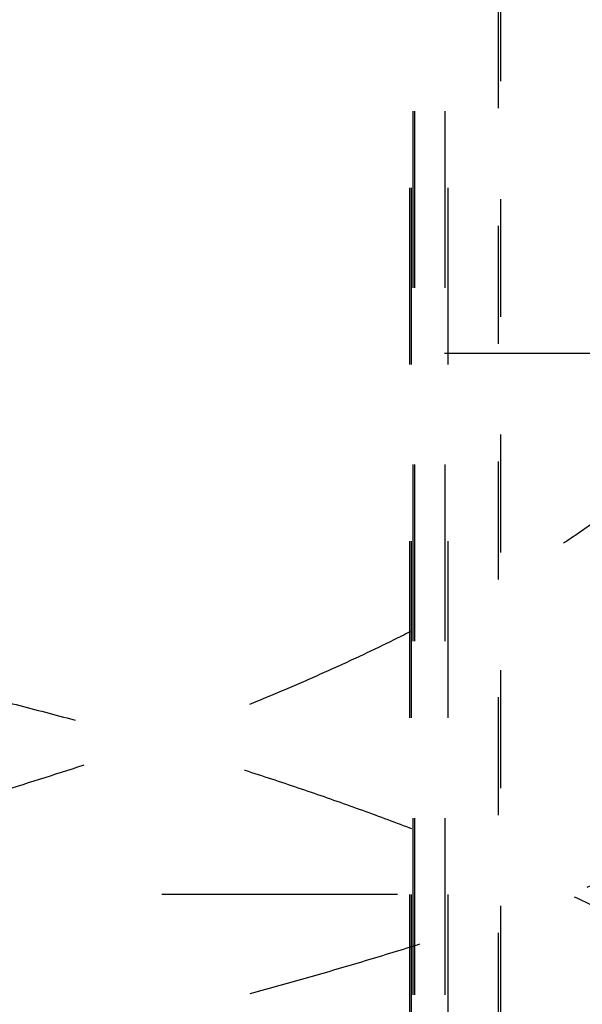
# Model space of a CAD drawing. Header units: millimetres. Extents: x 14186 to 17588, y 1400 to 3805.
# Tile 596 of 1056: x 16307.417 to 16308.372, y 2691.914 to 2693.585. Entities that reach past the tile are written whole.
import ezdxf

# ---------------------------------------------------------------- set-up
doc = ezdxf.new("R2010")
doc.units = ezdxf.units.MM
doc.linetypes.add('HIDDEN', pattern=[0.2, 0.1, -0.1])
for name, color, linetype in [('DEFAULT_2', 8, 'HIDDEN'), ('SHELL_64', 7, 'Continuous'), ('SHELL_77', 7, 'Continuous')]:
    doc.layers.add(name, color=color, linetype=linetype)

msp = doc.modelspace()

# ---------------------------------------------------------------- linework, layer by layer
at = {"layer": 'DEFAULT_2', "color": 8, "linetype": 'HIDDEN', "ltscale": 4}
msp.add_arc((16311.83771972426, 2694.179886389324), 5.0000000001, 180.000000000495, 270.0000000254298, dxfattribs=at)
at = {"layer": 'DEFAULT_2', "color": 8, "linetype": 'HIDDEN', "ltscale": 8}
msp.add_arc((16307.45818552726, 2693.529886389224), 6.5, 179.9489096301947, 0.04638430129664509, dxfattribs=at)
at = {"layer": 'DEFAULT_2', "color": 8, "linetype": 'HIDDEN', "ltscale": 5}
for points, knots in [([(16304.83947940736, 2698.358752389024), (16304.86750619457, 2698.376504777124), (16304.90999593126, 2698.402464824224), (16304.96748394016, 2698.435682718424), (16305.01103833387, 2698.459902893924), (16305.05499894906, 2698.483404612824), (16305.09935165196, 2698.506170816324), (16305.14408141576, 2698.528192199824), (16305.20418907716, 2698.556591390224), (16305.28014630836, 2698.590336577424), (16305.37242032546, 2698.628191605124), (16305.46566663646, 2698.663585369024), (16305.55973689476, 2698.696725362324), (16305.63870745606, 2698.722648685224), (16305.70217229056, 2698.742482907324), (16305.74990045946, 2698.756935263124), (16305.79774493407, 2698.770988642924), (16305.86168356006, 2698.789207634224), (16305.94187023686, 2698.811040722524), (16306.02236718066, 2698.831698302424), (16306.08692865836, 2698.847567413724), (16306.13542716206, 2698.859152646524), (16306.18399672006, 2698.870434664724), (16306.24884901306, 2698.885058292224), (16306.33009192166, 2698.902518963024), (16306.42787021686, 2698.922058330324), (16306.50959135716, 2698.937076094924), (16306.57510794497, 2698.948278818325), (16306.62431609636, 2698.956261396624), (16306.67359253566, 2698.963817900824), (16306.73938065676, 2698.973320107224), (16306.82176973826, 2698.984112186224), (16306.92085255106, 2698.995290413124), (16307.02012392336, 2699.004662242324), (16307.11955375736, 2699.012190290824), (16307.21910933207, 2699.017854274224), (16307.35196557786, 2699.022904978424), (16307.51818320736, 2699.024495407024), (16307.68434068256, 2699.019694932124), (16307.81708366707, 2699.012121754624), (16307.91652492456, 2699.004600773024), (16308.01581160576, 2698.995265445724), (16308.11491223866, 2698.984137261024), (16308.21379508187, 2698.971224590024), (16308.31242981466, 2698.956537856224), (16308.41078602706, 2698.940086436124), (16308.50883344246, 2698.921881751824), (16308.60653974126, 2698.901925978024), (16308.70387048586, 2698.880214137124), (16308.80079123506, 2698.856742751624), (16308.89726748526, 2698.831508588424), (16308.99326424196, 2698.804506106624), (16309.12057463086, 2698.766161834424), (16309.27836879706, 2698.713878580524), (16309.46531073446, 2698.644305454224), (16309.64961380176, 2698.568016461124), (16309.83104214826, 2698.485126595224), (16310.00936444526, 2698.395750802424), (16310.18435028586, 2698.300005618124), (16310.35576800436, 2698.198011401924), (16310.49544811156, 2698.107893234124), (16310.60515844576, 2698.032783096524), (16310.68639877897, 2697.974951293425), (16310.76656619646, 2697.915640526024), (16310.87198745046, 2697.834618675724), (16311.00095745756, 2697.729744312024), (16311.12599960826, 2697.620217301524), (16311.22358958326, 2697.529917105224), (16311.29554574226, 2697.460874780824), (16311.36624320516, 2697.390544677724), (16311.43566198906, 2697.318952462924), (16311.50377592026, 2697.246118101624), (16311.57055940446, 2697.172062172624), (16311.63598708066, 2697.096804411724), (16311.72137873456, 2696.994890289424), (16311.80395982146, 2696.890645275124), (16311.88359322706, 2696.784168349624), (16311.94182121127, 2696.703206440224), (16311.99851727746, 2696.621163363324), (16312.05366125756, 2696.538067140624), (16312.10723666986, 2696.453949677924), (16312.15922596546, 2696.368842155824), (16312.20961188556, 2696.282775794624), (16312.25837760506, 2696.195781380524), (16312.30552187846, 2696.107897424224), (16312.35104380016, 2696.019161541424), (16312.39494257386, 2695.929610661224), (16312.45130793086, 2695.809177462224), (16312.51770320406, 2695.656770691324), (16312.59079413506, 2695.471161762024), (16312.65723406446, 2695.283070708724), (16312.70699312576, 2695.124454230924), (16312.74339209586, 2694.996565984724), (16312.77750605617, 2694.868050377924), (16312.81584786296, 2694.706298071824), (16312.85492687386, 2694.510691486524), (16312.88702545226, 2694.313824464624), (16312.90796409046, 2694.148925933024), (16312.92123491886, 2694.016637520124), (16312.93218859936, 2693.884142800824), (16312.94152574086, 2693.718198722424), (16312.94572101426, 2693.518803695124), (16312.94286827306, 2693.319387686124), (16312.93456702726, 2693.153393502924), (16312.92434311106, 2693.020849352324), (16312.91171887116, 2692.888511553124), (16312.89546133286, 2692.756537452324), (16312.87551765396, 2692.625095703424), (16312.85869886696, 2692.526803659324), (16312.84001727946, 2692.428844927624), (16312.81263943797, 2692.298745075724), (16312.78933014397, 2692.201771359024), (16312.77256778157, 2692.137455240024)], [0, 0, 0, 0, 0.0077980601, 0.0117010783, 0.015605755, 0.0195114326, 0.02341748, 0.0273235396, 0.0312297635, 0.0390428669, 0.04685678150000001, 0.0546702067, 0.0624837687, 0.0702980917, 0.0742054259, 0.07811261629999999, 0.0820195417, 0.08592628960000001, 0.0937395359, 0.1015528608, 0.1054596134, 0.1093663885, 0.1132731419, 0.1171798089, 0.1249926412, 0.1328047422, 0.1406162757, 0.1445220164, 0.1484278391, 0.1523337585, 0.1562397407, 0.1640517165, 0.1718637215, 0.1796757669, 0.1874879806, 0.1953003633, 0.2031128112, 0.218737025, 0.2343616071, 0.2421745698, 0.2499876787, 0.2578007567, 0.265613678, 0.273426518, 0.281239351, 0.2890522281, 0.296865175, 0.3046781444, 0.3124910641, 0.3203039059, 0.3281166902, 0.3359294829, 0.3437423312, 0.3593675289, 0.3749926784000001, 0.390617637, 0.4062425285, 0.4218674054, 0.437492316, 0.4531173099, 0.4687422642, 0.4765550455, 0.4843678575, 0.492180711, 0.4999935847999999, 0.5156186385, 0.5312435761, 0.5390563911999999, 0.5468692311, 0.5546820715, 0.5624948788, 0.5703076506, 0.578120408, 0.5859331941, 0.5937460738, 0.6093714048, 0.6171844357, 0.624997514, 0.6328107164, 0.6406240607, 0.648437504, 0.6562509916, 0.6640644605, 0.6718778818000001, 0.6796913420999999, 0.6875048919, 0.6953185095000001, 0.7031321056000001, 0.7187584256, 0.734384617, 0.7500107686, 0.7656368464, 0.7734501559, 0.7812634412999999, 0.796889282, 0.8125148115, 0.8281398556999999, 0.8437644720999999, 0.8515768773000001, 0.8593890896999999, 0.8750123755, 0.8906352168, 0.9062579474, 0.9218804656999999, 0.9296920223, 0.9375036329, 0.9531264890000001, 0.9609386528, 0.9687513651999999, 0.9765644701, 0.9843774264, 1, 1, 1, 1]), ([(16304.83970919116, 2698.358882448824), (16304.89833799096, 2698.390125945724), (16305.01668022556, 2698.450682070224), (16305.19718143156, 2698.535491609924), (16305.34997890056, 2698.601000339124), (16305.47353701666, 2698.650199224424), (16305.56684157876, 2698.685468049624), (16305.66075004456, 2698.719077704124), (16305.75523678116, 2698.751000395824), (16305.85027203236, 2698.781221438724), (16305.94582644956, 2698.809728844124), (16306.04187109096, 2698.836510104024), (16306.13837697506, 2698.861552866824), (16306.23531513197, 2698.884844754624), (16306.33265658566, 2698.906373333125), (16306.43037235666, 2698.926126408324), (16306.52843294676, 2698.944090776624), (16306.62680781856, 2698.960257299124), (16306.75834471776, 2698.979408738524), (16306.89038968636, 2698.994945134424), (16307.02278364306, 2699.006841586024), (16307.12223193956, 2699.013939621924), (16307.22179491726, 2699.019207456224), (16307.32143966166, 2699.022639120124), (16307.42113176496, 2699.024232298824), (16307.52083653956, 2699.023986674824), (16307.62051906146, 2699.021901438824), (16307.72014441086, 2699.017975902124), (16307.81967767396, 2699.012209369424), (16307.91908390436, 2699.004601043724), (16308.01832844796, 2698.995150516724), (16308.11737714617, 2698.983855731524), (16308.21620027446, 2698.970736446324), (16308.34762314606, 2698.950841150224), (16308.47849141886, 2698.927381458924), (16308.60866559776, 2698.900448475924), (16308.68972386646, 2698.882183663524), (16308.75437233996, 2698.866724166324), (16308.81888524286, 2698.850703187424), (16308.89926169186, 2698.829628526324), (16308.99525385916, 2698.802654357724), (16309.12257560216, 2698.764437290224), (16309.24885170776, 2698.722822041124), (16309.37391373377, 2698.677791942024), (16309.46707357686, 2698.642304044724), (16309.55955891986, 2698.605094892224), (16309.65133387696, 2698.566160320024), (16309.74237304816, 2698.525525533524), (16309.83265033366, 2698.483214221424), (16309.92213962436, 2698.439250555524), (16310.01081478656, 2698.393658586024), (16310.09864969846, 2698.346462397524), (16310.18561821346, 2698.297686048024), (16310.27169441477, 2698.247353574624), (16310.35685274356, 2698.195488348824), (16310.44106446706, 2698.142105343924), (16310.55203992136, 2698.068929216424), (16310.66102025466, 2697.992770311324), (16310.76786911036, 2697.913704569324), (16310.84691811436, 2697.852962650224), (16310.92484845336, 2697.790794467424), (16311.00163300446, 2697.727216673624), (16311.07725175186, 2697.662254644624), (16311.17649124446, 2697.573828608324), (16311.27332313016, 2697.482725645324), (16311.36764456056, 2697.389063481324), (16311.42553964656, 2697.329471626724), (16311.47120906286, 2697.281181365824), (16311.51644481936, 2697.232483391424), (16311.57216666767, 2697.170852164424), (16311.63768304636, 2697.095697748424), (16311.72319130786, 2696.993922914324), (16311.80588037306, 2696.889807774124), (16311.88560101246, 2696.783442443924), (16311.93416787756, 2696.716033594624), (16311.97224745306, 2696.661559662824), (16312.00980768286, 2696.606722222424), (16312.05577777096, 2696.537505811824), (16312.10935288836, 2696.453410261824), (16312.16132175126, 2696.368309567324), (16312.21166558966, 2696.282236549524), (16312.26036583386, 2696.195223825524), (16312.30740376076, 2696.107303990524), (16312.35276117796, 2696.018509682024), (16312.39641906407, 2695.928871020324), (16312.45237127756, 2695.808284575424), (16312.51810913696, 2695.655632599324), (16312.57829877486, 2695.500706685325), (16312.62316217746, 2695.375556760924), (16312.65517782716, 2695.281123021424), (16312.68556904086, 2695.186158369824), (16312.72390262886, 2695.058873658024), (16312.76769058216, 2694.898565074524), (16312.80587917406, 2694.736835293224), (16312.83301371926, 2694.606717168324), (16312.85164392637, 2694.508780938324), (16312.86854116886, 2694.410528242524), (16312.88875326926, 2694.279147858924), (16312.90965964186, 2694.114283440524), (16312.92471392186, 2693.948783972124), (16312.93322233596, 2693.816137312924), (16312.93782997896, 2693.716556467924), (16312.94066068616, 2693.616912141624), (16312.94207192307, 2693.484011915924), (16312.93941353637, 2693.317863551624), (16312.92917691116, 2693.118714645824), (16312.91192337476, 2692.920025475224), (16312.88768503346, 2692.722054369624), (16312.85648738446, 2692.525076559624), (16312.81835788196, 2692.329387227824), (16312.78832282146, 2692.199931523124), (16312.77215753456, 2692.135516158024)], [0, 0, 0, 0, 0.0156182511, 0.0312454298, 0.0468770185, 0.0546935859, 0.0625099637, 0.07032584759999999, 0.0781410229, 0.0859554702, 0.0937692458, 0.1015824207, 0.1093950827, 0.1172073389, 0.1250193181, 0.1328311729, 0.1406430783, 0.1484551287, 0.1562673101, 0.1718913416, 0.1797038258, 0.1875164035, 0.1953290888, 0.2031419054, 0.2109548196, 0.2187677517, 0.2265806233, 0.2343933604, 0.2422058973, 0.2500181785, 0.2578301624, 0.2656418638, 0.2734535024, 0.2812653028, 0.2968892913, 0.3047021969, 0.3125154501, 0.31642221, 0.3203290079, 0.3281425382, 0.3359559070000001, 0.3437689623, 0.3593932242, 0.3672051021, 0.3750167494, 0.3828283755, 0.3906402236, 0.3984524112, 0.4062649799, 0.4140779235, 0.4218911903, 0.4297046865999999, 0.4375182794, 0.4453317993, 0.4531450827, 0.4609580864, 0.4687708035, 0.4843947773, 0.4922067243, 0.5000184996, 0.5078301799, 0.515641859, 0.5234536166, 0.5312655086, 0.5468891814, 0.5547016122, 0.5625142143, 0.5664206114, 0.5703270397, 0.5781398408, 0.5859525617, 0.5937651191, 0.6093890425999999, 0.6172012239, 0.6250135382, 0.6289198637, 0.6328263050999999, 0.6406394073, 0.6484528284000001, 0.6562664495, 0.6640801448, 0.6718937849, 0.6797072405, 0.6875203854, 0.6953331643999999, 0.7031458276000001, 0.7187710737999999, 0.7343975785, 0.7422113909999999, 0.7500250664, 0.757838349, 0.7656512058, 0.7812752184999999, 0.7968982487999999, 0.8047099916, 0.8125219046, 0.8203340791, 0.8281464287, 0.8437706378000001, 0.8593943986, 0.8672062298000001, 0.8750177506, 0.8828290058, 0.8906401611, 0.9062621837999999, 0.9218855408, 0.9375111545, 0.9531387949, 0.9687652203, 0.9843867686, 1, 1, 1, 1]), ([(16304.84019645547, 2698.359145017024), (16304.89877763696, 2698.390421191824), (16305.01711054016, 2698.450880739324), (16305.16761952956, 2698.521185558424), (16305.28947282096, 2698.574288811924), (16305.38156092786, 2698.612550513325), (16305.47429714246, 2698.649240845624), (16305.56764425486, 2698.684359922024), (16305.64591378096, 2698.712316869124), (16305.70879859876, 2698.733897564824), (16305.77185378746, 2698.754950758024), (16305.85099302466, 2698.780267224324), (16305.94645491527, 2698.809009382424), (16306.04238852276, 2698.836074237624), (16306.13877319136, 2698.861423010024), (16306.23558856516, 2698.885016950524), (16306.33281392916, 2698.906817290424), (16306.41415999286, 2698.923457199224), (16306.47941811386, 2698.935833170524), (16306.54479774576, 2698.947578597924), (16306.62673800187, 2698.961075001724), (16306.72536667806, 2698.975385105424), (16306.82426226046, 2698.987820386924), (16306.95642943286, 2699.001915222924), (16307.12211817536, 2699.014899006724), (16307.32138438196, 2699.023146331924), (16307.52082044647, 2699.024148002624), (16307.72015262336, 2699.017937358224), (16307.91912073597, 2699.004545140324), (16308.11746724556, 2698.984003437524), (16308.31493556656, 2698.956341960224), (16308.51127235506, 2698.921597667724), (16308.70623056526, 2698.879825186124), (16308.89956508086, 2698.831075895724), (16309.09102975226, 2698.775402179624), (16309.28037359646, 2698.712858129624), (16309.46733885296, 2698.643505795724), (16309.62094940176, 2698.580087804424), (16309.74237966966, 2698.526014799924), (16309.83269676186, 2698.483795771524), (16309.92222219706, 2698.439922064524), (16310.01092262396, 2698.394400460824), (16310.09877129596, 2698.347251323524), (16310.21472996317, 2698.282247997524), (16310.35742618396, 2698.197034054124), (16310.52483068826, 2698.088632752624), (16310.68820667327, 2697.974260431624), (16310.84735067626, 2697.854092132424), (16311.00207094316, 2697.728297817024), (16311.15218262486, 2697.597045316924), (16311.27328632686, 2697.483254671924), (16311.36767730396, 2697.389663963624), (16311.46038555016, 2697.294387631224), (16311.57304415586, 2697.172189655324), (16311.68116588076, 2697.045957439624), (16311.76479486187, 2696.942621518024), (16311.82604836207, 2696.863958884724), (16311.88579686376, 2696.784153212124), (16311.94400493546, 2696.703220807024), (16312.00063629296, 2696.621177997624), (16312.05565627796, 2696.538043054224), (16312.10906480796, 2696.453857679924), (16312.16086040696, 2696.368662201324), (16312.21104225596, 2696.282496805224), (16312.27579762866, 2696.166371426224), (16312.35270263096, 2696.018990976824), (16312.43850787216, 2695.838917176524), (16312.51784266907, 2695.655919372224), (16312.59065198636, 2695.470252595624), (16312.65688244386, 2695.282152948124), (16312.70655236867, 2695.123564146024), (16312.74294703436, 2694.995715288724), (16312.77710885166, 2694.867246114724), (16312.81560128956, 2694.705569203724), (16312.85494845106, 2694.510066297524), (16312.88195183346, 2694.346088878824), (16312.90002856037, 2694.214406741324), (16312.91181092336, 2694.115421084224), (16312.92180492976, 2694.016242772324), (16312.92999763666, 2693.916901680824), (16312.93639179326, 2693.817428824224), (16312.94252306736, 2693.684666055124), (16312.94570524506, 2693.518525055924), (16312.94237482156, 2693.319134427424), (16312.93191888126, 2693.119958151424), (16312.91436119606, 2692.921257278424), (16312.88973367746, 2692.723307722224), (16312.85806919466, 2692.526400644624), (16312.81940172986, 2692.330836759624), (16312.78896298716, 2692.201496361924), (16312.77258596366, 2692.137149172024)], [0, 0, 0, 0, 0.0156132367, 0.0312348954, 0.0390485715, 0.0468634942, 0.0546792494, 0.0624953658, 0.0703113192, 0.07421909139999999, 0.07812662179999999, 0.08594074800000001, 0.09375356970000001, 0.1015650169, 0.1093751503, 0.1171841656, 0.124992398, 0.132800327, 0.1367044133, 0.1406086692, 0.1484177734, 0.1562278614, 0.1640389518, 0.1718509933, 0.1874767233, 0.2031040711, 0.2187309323, 0.2343569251, 0.2499821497, 0.2656065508, 0.2812300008, 0.296852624, 0.3124749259, 0.3280974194, 0.3437206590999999, 0.3593450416, 0.3749700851, 0.3905952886, 0.3984082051, 0.4062211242, 0.4140340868, 0.4218471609, 0.4296604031, 0.4374738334, 0.4531005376, 0.468727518, 0.4843539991, 0.4999790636, 0.5156029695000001, 0.5312266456, 0.5468509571, 0.5546639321, 0.5624773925, 0.5781047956, 0.5937319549, 0.6015453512, 0.6093583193, 0.6171708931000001, 0.6249831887, 0.6327954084, 0.6406078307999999, 0.6484207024, 0.6562341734, 0.664048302, 0.6718630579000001, 0.6874932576, 0.7031235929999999, 0.7187516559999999, 0.7343777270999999, 0.7500029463, 0.7656281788, 0.7734413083, 0.7812546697, 0.7968812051, 0.8125073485, 0.8281323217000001, 0.8359445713, 0.8437564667, 0.8515680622, 0.8593794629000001, 0.8671908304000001, 0.8750023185, 0.8906255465, 0.9062506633, 0.9218783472, 0.9375088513, 0.9531398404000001, 0.9687676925, 0.9843888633, 1, 1, 1, 1]), ([(16304.84033475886, 2698.359236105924), (16304.89898541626, 2698.390428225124), (16305.01737486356, 2698.450866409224), (16305.19793414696, 2698.535512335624), (16305.35074905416, 2698.600945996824), (16305.47429748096, 2698.650155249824), (16305.56758342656, 2698.685476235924), (16305.66145907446, 2698.719189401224), (16305.75589569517, 2698.751277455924), (16305.85086852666, 2698.781709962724), (16305.94635391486, 2698.810452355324), (16306.04232773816, 2698.837471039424), (16306.13876605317, 2698.862732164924), (16306.23564458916, 2698.886201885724), (16306.31672526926, 2698.904239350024), (16306.38178348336, 2698.917739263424), (16306.43067198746, 2698.927395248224), (16306.47965234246, 2698.936577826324), (16306.52872109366, 2698.945283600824), (16306.57787350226, 2698.953515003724), (16306.64351591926, 2698.963860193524), (16306.72575512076, 2698.975615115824), (16306.82469586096, 2698.987853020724), (16306.92385471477, 2698.998238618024), (16307.02319269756, 2699.006787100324), (16307.12267113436, 2699.013513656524), (16307.22225188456, 2699.018433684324), (16307.32189956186, 2699.021561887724), (16307.42158201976, 2699.022904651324), (16307.52126929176, 2699.022469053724), (16307.62093177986, 2699.020262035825), (16307.72053994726, 2699.016290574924), (16307.82006401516, 2699.010561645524), (16307.90290604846, 2699.004328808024), (16307.96910708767, 2698.998470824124), (16308.03525624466, 2698.992032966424), (16308.11783346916, 2698.982895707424), (16308.21671544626, 2698.970175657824), (16308.34822405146, 2698.950861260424), (16308.47918686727, 2698.927988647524), (16308.59315579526, 2698.904825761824), (16308.65808776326, 2698.890683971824), (16308.70668568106, 2698.879623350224), (16308.75517800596, 2698.868106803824), (16308.81968792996, 2698.852143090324), (16308.90004307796, 2698.831054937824), (16308.99598400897, 2698.803957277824), (16309.12321963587, 2698.765465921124), (16309.28091261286, 2698.712974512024), (16309.43659585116, 2698.654789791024), (16309.55982094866, 2698.604910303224), (16309.68212554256, 2698.552830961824), (16309.83322117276, 2698.483633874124), (16309.98173707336, 2698.409065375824), (16310.09888034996, 2698.346245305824), (16310.21487784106, 2698.281330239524), (16310.35765991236, 2698.196288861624), (16310.52519426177, 2698.088124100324), (16310.66144468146, 2697.992974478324), (16310.76829297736, 2697.913911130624), (16310.84732729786, 2697.853152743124), (16310.92522584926, 2697.790947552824), (16311.00196852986, 2697.727321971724), (16311.07753773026, 2697.662305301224), (16311.15191543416, 2697.595925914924), (16311.22508378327, 2697.528212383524), (16311.29702480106, 2697.459193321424), (16311.36772082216, 2697.388896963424), (16311.46029486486, 2697.293507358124), (16311.57281478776, 2697.171214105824), (16311.68086718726, 2697.044957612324), (16311.76450190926, 2696.941649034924), (16311.82579859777, 2696.863027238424), (16311.88563411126, 2696.783283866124), (16311.94397808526, 2696.702435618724), (16312.00079919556, 2696.620502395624), (16312.05606855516, 2696.537509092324), (16312.10975557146, 2696.453481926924), (16312.16182967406, 2696.368447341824), (16312.21226010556, 2696.282432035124), (16312.25289124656, 2696.209955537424), (16312.28454316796, 2696.151511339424), (16312.30785190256, 2696.107449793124), (16312.33072678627, 2696.063162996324), (16312.35316381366, 2696.018653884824), (16312.37516509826, 2695.973928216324), (16312.40392285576, 2695.914012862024), (16312.43879505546, 2695.838603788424), (16312.47894021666, 2695.747340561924), (16312.51740619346, 2695.655348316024), (16312.55421414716, 2695.562672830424), (16312.58352370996, 2695.484911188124), (16312.60616391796, 2695.422404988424), (16312.62274309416, 2695.375382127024), (16312.63892401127, 2695.328222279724), (16312.65470854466, 2695.280930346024), (16312.67009385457, 2695.233509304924), (16312.69007181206, 2695.170114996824), (16312.71403535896, 2695.090563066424), (16312.74115871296, 2694.994630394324), (16312.76663040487, 2694.898252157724), (16312.79043200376, 2694.801452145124), (16312.81254503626, 2694.704253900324), (16312.83295138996, 2694.606681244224), (16312.85163114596, 2694.508759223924), (16312.86857490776, 2694.410517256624), (16312.88377630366, 2694.311987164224), (16312.89722796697, 2694.213201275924), (16312.90892275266, 2694.114191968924), (16312.91885348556, 2694.014991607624), (16312.92701288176, 2693.915632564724), (16312.93339411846, 2693.816147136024), (16312.93798867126, 2693.716567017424), (16312.94079827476, 2693.616922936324), (16312.94217334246, 2693.484021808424), (16312.93945999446, 2693.317872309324), (16312.93087550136, 2693.151915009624), (16312.92050917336, 2693.019385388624), (16312.90781741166, 2692.887040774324), (16312.88760568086, 2692.722056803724), (16312.85641737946, 2692.525079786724), (16312.81831580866, 2692.329389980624), (16312.78830798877, 2692.199932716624), (16312.77215763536, 2692.135516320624)], [0, 0, 0, 0, 0.0156176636, 0.0312437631, 0.0468748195, 0.0546914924, 0.0625082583, 0.0703247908, 0.0781407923, 0.0859559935, 0.0937702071, 0.1015833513, 0.1093954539, 0.1172066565, 0.1250172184, 0.1289224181, 0.1328276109, 0.1367328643, 0.1406382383, 0.144543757, 0.1484494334, 0.156261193, 0.164073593, 0.1718865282, 0.1796998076, 0.1875131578, 0.1953262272, 0.2031387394, 0.2109508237, 0.2187626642, 0.2265744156, 0.2343862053, 0.2421981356, 0.2500102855, 0.2539164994, 0.2578227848, 0.2656353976, 0.27344799, 0.2812604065, 0.29688378, 0.3046954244, 0.3086012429, 0.3125070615, 0.3164129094, 0.320318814, 0.3281307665, 0.3359430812, 0.3437557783, 0.3593814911, 0.3750077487, 0.382820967, 0.3906339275, 0.4062586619, 0.4218829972, 0.4296954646, 0.4375080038, 0.4531328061, 0.468757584, 0.4843817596, 0.4921938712, 0.5000057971, 0.5078175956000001, 0.5156293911, 0.5234412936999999, 0.5312533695, 0.5390656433, 0.5468781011, 0.554690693, 0.5625033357, 0.5781277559, 0.5937515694, 0.6015636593, 0.6093758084, 0.6171881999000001, 0.6250010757, 0.6328145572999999, 0.6406283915, 0.6484423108, 0.656256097, 0.6640695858, 0.6718826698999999, 0.6757890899, 0.6796953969, 0.6836015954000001, 0.6875077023, 0.6914137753, 0.6953198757, 0.7031322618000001, 0.7109452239, 0.7187588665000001, 0.7265731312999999, 0.7343878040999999, 0.7382952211, 0.7422025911, 0.7461098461, 0.7500169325, 0.7539238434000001, 0.7578305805, 0.7656434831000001, 0.7734557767, 0.7812675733, 0.7890790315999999, 0.7968903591, 0.8047018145, 0.8125136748, 0.8203259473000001, 0.8281384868, 0.8359511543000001, 0.8437638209, 0.8515763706, 0.8593887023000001, 0.8672007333, 0.8750124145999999, 0.8828238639, 0.8906352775, 0.9062580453, 0.9218824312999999, 0.9296957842, 0.9375098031, 0.9531383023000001, 0.9687651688, 0.9843868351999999, 1, 1, 1, 1])]:
    msp.add_open_spline(points, degree=3, knots=knots, dxfattribs=at)
at = {"layer": 'DEFAULT_2', "color": 8, "linetype": 'HIDDEN', "ltscale": 3}
for points, knots in [([(16309.83771010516, 2693.402873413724), (16309.83770997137, 2693.417837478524), (16309.83669796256, 2693.447833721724), (16309.83215530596, 2693.492761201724), (16309.82459518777, 2693.537632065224), (16309.81402616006, 2693.582415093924), (16309.80045703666, 2693.627082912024), (16309.78389673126, 2693.671607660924), (16309.76435418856, 2693.715962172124), (16309.74183822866, 2693.760119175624), (16309.71635930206, 2693.804050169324), (16309.68793986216, 2693.847731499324), (16309.65660192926, 2693.891138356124), (16309.62236757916, 2693.934245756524), (16309.58525862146, 2693.977028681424), (16309.54529669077, 2694.019462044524), (16309.50250331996, 2694.061520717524), (16309.45690022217, 2694.103178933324), (16309.40851177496, 2694.144409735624), (16309.35737111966, 2694.185191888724), (16309.30351234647, 2694.225502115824), (16309.24696997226, 2694.265316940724), (16309.18777847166, 2694.304612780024), (16309.12597232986, 2694.343365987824), (16309.06158606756, 2694.381552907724), (16308.99465469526, 2694.419149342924), (16308.92521618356, 2694.456130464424), (16308.85331516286, 2694.492477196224), (16308.77899797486, 2694.528168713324), (16308.70231142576, 2694.563184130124), (16308.62330231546, 2694.597502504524), (16308.54201746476, 2694.631102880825), (16308.45850372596, 2694.663964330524), (16308.37280843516, 2694.696065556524), (16308.28498142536, 2694.727385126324), (16308.19507728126, 2694.757907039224), (16308.10315224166, 2694.787614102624), (16308.00926296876, 2694.816489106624), (16307.91346592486, 2694.844514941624), (16307.78231555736, 2694.880992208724), (16307.61397665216, 2694.924284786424), (16307.40672346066, 2694.972196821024), (16307.19328946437, 2695.016344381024), (16306.97420069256, 2695.056624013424), (16306.74998529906, 2695.092932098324), (16306.52117350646, 2695.125166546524), (16306.28830219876, 2695.153265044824), (16306.05190813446, 2695.177163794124), (16305.81253745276, 2695.196798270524), (16305.57078103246, 2695.212103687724), (16305.32728479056, 2695.223064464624), (16305.08273757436, 2695.229659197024), (16304.91942183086, 2695.231131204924), (16304.83771972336, 2695.231131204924)], [0, 0, 0, 0, 0.007936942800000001, 0.0159048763, 0.0239342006, 0.0320543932, 0.0402937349, 0.0486790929, 0.057235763, 0.0659873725, 0.07495562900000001, 0.08415966, 0.0936164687, 0.1033411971, 0.1133472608, 0.1236464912, 0.1342492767, 0.1451647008, 0.1564003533, 0.167961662, 0.1798527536, 0.1920767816, 0.2046360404, 0.2175320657, 0.2307657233, 0.2443372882, 0.2582461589, 0.2724901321, 0.2870663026, 0.3019713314, 0.317201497, 0.3327527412, 0.3486207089, 0.3648007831, 0.3812878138, 0.398075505, 0.415157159, 0.432525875, 0.4501745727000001, 0.4680960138, 0.5047267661, 0.5423561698, 0.5809119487, 0.6203185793, 0.6604992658, 0.7013761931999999, 0.7428704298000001, 0.784902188, 0.8273911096, 0.8702515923, 0.9133793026, 0.9566651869, 1, 1, 1, 1]), ([(16304.83771972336, 2694.865478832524), (16304.90306991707, 2694.865478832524), (16305.03370514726, 2694.864300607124), (16305.22932532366, 2694.859023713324), (16305.42412172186, 2694.850254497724), (16305.61753982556, 2694.838012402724), (16305.80905348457, 2694.822308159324), (16305.99818050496, 2694.803187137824), (16306.18447999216, 2694.780706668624), (16306.36752497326, 2694.754920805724), (16306.54688884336, 2694.725880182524), (16306.72214913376, 2694.693653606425), (16306.89288951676, 2694.658331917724), (16307.05869432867, 2694.620002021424), (16307.21915346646, 2694.578748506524), (16307.37387329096, 2694.534658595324), (16307.49877343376, 2694.495325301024), (16307.59550062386, 2694.462485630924), (16307.66576444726, 2694.437430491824), (16307.73432593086, 2694.411753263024), (16307.80114188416, 2694.385468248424), (16307.86617040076, 2694.358588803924), (16307.92937398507, 2694.331132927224), (16307.99071734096, 2694.303118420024), (16308.05016559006, 2694.274562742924), (16308.10768388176, 2694.245483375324), (16308.16323738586, 2694.215897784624), (16308.21679125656, 2694.185823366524), (16308.26831080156, 2694.155277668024), (16308.31776181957, 2694.124276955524), (16308.36511374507, 2694.092838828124), (16308.41034157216, 2694.060984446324), (16308.45342113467, 2694.028733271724), (16308.49432863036, 2693.996104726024), (16308.53303969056, 2693.963118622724), (16308.56953179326, 2693.929792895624), (16308.61453873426, 2693.885578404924), (16308.65578720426, 2693.840143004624), (16308.69282456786, 2693.793490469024), (16308.71788460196, 2693.758761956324), (16308.74061090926, 2693.723814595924), (16308.76099099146, 2693.688668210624), (16308.77901143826, 2693.653343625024), (16308.79465874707, 2693.617861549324), (16308.80791944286, 2693.582243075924), (16308.81877905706, 2693.546508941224), (16308.82722681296, 2693.510681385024), (16308.83326229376, 2693.474783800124), (16308.83688417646, 2693.438841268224), (16308.83768981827, 2693.414844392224), (16308.83768996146, 2693.402873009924)], [0, 0, 0, 0, 0.0433275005, 0.0866097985, 0.129737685, 0.1726021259, 0.2150963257, 0.257130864, 0.2986258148, 0.339501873, 0.3796805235, 0.4190847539, 0.4576391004, 0.4952693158, 0.5319027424, 0.5674722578, 0.6019208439, 0.6187084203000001, 0.6351959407, 0.6513772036, 0.6672462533, 0.6827976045, 0.6980270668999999, 0.7129310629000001, 0.7275063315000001, 0.7417499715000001, 0.7556594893, 0.7692328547, 0.7824685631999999, 0.7953657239, 0.8079248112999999, 0.8201479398, 0.8320380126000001, 0.8435987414, 0.8548347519, 0.8657516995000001, 0.8763563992, 0.8966588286, 0.906382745, 0.9158385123, 0.9250418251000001, 0.9340101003, 0.9427625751, 0.9513203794, 0.9597065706, 0.9679461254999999, 0.9760660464, 0.9840950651, 0.9920629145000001, 1, 1, 1, 1]), ([(16304.83771972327, 2694.765755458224), (16304.91942190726, 2694.765755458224), (16305.08273723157, 2694.764283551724), (16305.32728296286, 2694.757689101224), (16305.57077600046, 2694.746728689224), (16305.81252797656, 2694.731423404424), (16306.05189400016, 2694.711789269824), (16306.28828420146, 2694.687891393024), (16306.52115282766, 2694.659793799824), (16306.74996291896, 2694.627559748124), (16306.97417743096, 2694.591252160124), (16307.19326587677, 2694.550973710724), (16307.40669948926, 2694.506827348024), (16307.61395203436, 2694.458915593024), (16307.78229050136, 2694.415623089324), (16307.91344116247, 2694.379146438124), (16308.00923890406, 2694.351120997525), (16308.10312902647, 2694.322246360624), (16308.19505492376, 2694.292539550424), (16308.28495980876, 2694.262017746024), (16308.37278739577, 2694.230697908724), (16308.45848338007, 2694.198596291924), (16308.54199826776, 2694.165734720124), (16308.62328465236, 2694.132134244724), (16308.70229551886, 2694.097815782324), (16308.77898386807, 2694.062800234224), (16308.85330272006, 2694.027108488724), (16308.92520510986, 2693.990761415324), (16308.99464458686, 2693.953779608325), (16309.06157682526, 2693.916182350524), (16309.12596428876, 2693.877994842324), (16309.18777188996, 2693.839241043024), (16309.24696497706, 2693.799944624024), (16309.30350891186, 2693.760129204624), (16309.35736906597, 2693.719818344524), (16309.40851079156, 2693.679035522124), (16309.45689984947, 2693.637803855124), (16309.50250332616, 2693.596144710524), (16309.54529724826, 2693.554085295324), (16309.58525981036, 2693.511651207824), (16309.62236941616, 2693.468867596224), (16309.65660434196, 2693.425759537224), (16309.68794268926, 2693.382352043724), (16309.71636231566, 2693.338670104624), (16309.74184106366, 2693.294738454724), (16309.76435666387, 2693.250580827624), (16309.78389897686, 2693.206225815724), (16309.80045907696, 2693.161700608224), (16309.81402799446, 2693.117032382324), (16309.82459676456, 2693.072248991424), (16309.83215652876, 2693.027377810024), (16309.83669868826, 2692.982450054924), (16309.83771023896, 2692.952453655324), (16309.83771010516, 2692.937489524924)], [0, 0, 0, 0, 0.04333478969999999, 0.0866203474, 0.1297474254, 0.1726069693, 0.2150949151, 0.2571259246, 0.2986196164, 0.3394961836, 0.3796766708, 0.4190831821, 0.4576388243, 0.4952679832, 0.5318985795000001, 0.549820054, 0.5674688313, 0.5848376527, 0.6019194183, 0.6187072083, 0.6351943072, 0.6513744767, 0.6672426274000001, 0.682794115, 0.6980245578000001, 0.7129298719, 0.7275063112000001, 0.7417505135, 0.7556595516, 0.7692312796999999, 0.7824651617, 0.7953614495, 0.8079209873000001, 0.8201452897, 0.8320366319, 0.8435981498, 0.8548339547, 0.8657495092, 0.876352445, 0.8866518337, 0.8966580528, 0.9063829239, 0.9158398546, 0.9250439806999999, 0.9340123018, 0.9427639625, 0.9513206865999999, 0.9597060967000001, 0.9679454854, 0.9760657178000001, 0.9840950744, 0.9920630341, 1, 1, 1, 1]), ([(16304.83771972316, 2691.574607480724), (16304.91942190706, 2691.574607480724), (16305.08273723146, 2691.576079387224), (16305.32728296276, 2691.582673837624), (16305.57077600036, 2691.593634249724), (16305.81252797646, 2691.608939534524), (16306.05189400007, 2691.628573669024), (16306.28828420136, 2691.652471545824), (16306.52115282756, 2691.680569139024), (16306.74996291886, 2691.712803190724), (16306.97417743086, 2691.749110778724), (16307.19326587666, 2691.789389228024), (16307.40669948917, 2691.833535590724), (16307.61395203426, 2691.881447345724), (16307.78229050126, 2691.924739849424), (16307.91344116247, 2691.961216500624), (16308.00923890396, 2691.989241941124), (16308.10312902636, 2692.018116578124), (16308.19505492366, 2692.047823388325), (16308.28495980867, 2692.078345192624), (16308.37278739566, 2692.109665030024), (16308.45848338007, 2692.141766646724), (16308.54199826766, 2692.174628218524), (16308.62328465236, 2692.208228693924), (16308.70229551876, 2692.242547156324), (16308.77898386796, 2692.277562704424), (16308.85330272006, 2692.313254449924), (16308.92520510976, 2692.349601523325), (16308.99464458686, 2692.386583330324), (16309.06157682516, 2692.424180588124), (16309.12596428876, 2692.462368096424), (16309.18777188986, 2692.501121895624), (16309.24696497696, 2692.540418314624), (16309.30350891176, 2692.580233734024), (16309.35736906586, 2692.620544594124), (16309.40851079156, 2692.661327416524), (16309.45689984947, 2692.702559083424), (16309.50250332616, 2692.744218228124), (16309.54529724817, 2692.786277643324), (16309.58525981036, 2692.828711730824), (16309.62236941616, 2692.871495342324), (16309.65660434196, 2692.914603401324), (16309.68794268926, 2692.958010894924), (16309.71636231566, 2693.001692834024), (16309.74184106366, 2693.045624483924), (16309.76435666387, 2693.089782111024), (16309.78389897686, 2693.134137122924), (16309.80045907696, 2693.178662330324), (16309.81402799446, 2693.223330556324), (16309.82459676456, 2693.268113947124), (16309.83215652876, 2693.312985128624), (16309.83669868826, 2693.357912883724), (16309.83771023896, 2693.387909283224), (16309.83771010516, 2693.402873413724)], [0, 0, 0, 0, 0.04333478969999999, 0.0866203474, 0.1297474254, 0.1726069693, 0.2150949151, 0.2571259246, 0.2986196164, 0.3394961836, 0.3796766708, 0.4190831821, 0.4576388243, 0.4952679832, 0.5318985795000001, 0.549820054, 0.5674688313, 0.5848376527, 0.6019194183, 0.6187072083, 0.6351943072, 0.6513744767, 0.6672426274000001, 0.682794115, 0.6980245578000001, 0.7129298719, 0.7275063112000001, 0.7417505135, 0.7556595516, 0.7692312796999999, 0.7824651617, 0.7953614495, 0.8079209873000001, 0.8201452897, 0.8320366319, 0.8435981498, 0.8548339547, 0.8657495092, 0.876352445, 0.8866518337, 0.8966580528, 0.9063829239, 0.9158398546, 0.9250439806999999, 0.9340123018, 0.9427639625, 0.9513206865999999, 0.9597060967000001, 0.9679454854, 0.9760657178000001, 0.9840950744, 0.9920630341, 1, 1, 1, 1]), ([(16308.83768996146, 2693.402873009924), (16308.83769010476, 2693.390901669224), (16308.83688504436, 2693.366904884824), (16308.83326391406, 2693.330962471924), (16308.82722895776, 2693.295065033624), (16308.81878132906, 2693.259237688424), (16308.80792156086, 2693.223503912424), (16308.79466141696, 2693.187885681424), (16308.77901498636, 2693.152403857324), (16308.76099567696, 2693.117079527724), (16308.74061683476, 2693.081933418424), (16308.71789173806, 2693.046986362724), (16308.69283275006, 2693.012258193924), (16308.65579638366, 2692.965606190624), (16308.61454843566, 2692.920171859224), (16308.56954312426, 2692.875957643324), (16308.53305266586, 2692.842632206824), (16308.49434345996, 2692.809646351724), (16308.45343782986, 2692.777018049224), (16308.41035996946, 2692.744767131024), (16308.36513350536, 2692.712913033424), (16308.31778248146, 2692.681475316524), (16308.26833212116, 2692.650475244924), (16308.21681373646, 2692.619929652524), (16308.16326142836, 2692.589855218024), (16308.10770974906, 2692.560269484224), (16308.05019333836, 2692.531189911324), (16307.99074683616, 2692.502634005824), (16307.92940489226, 2692.474619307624), (16307.86620221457, 2692.447163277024), (16307.80117404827, 2692.420284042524), (16307.73435838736, 2692.393998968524), (16307.66579739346, 2692.368321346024), (16307.59553420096, 2692.343265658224), (16307.49880775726, 2692.310425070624), (16307.37390792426, 2692.271090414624), (16307.21918730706, 2692.226999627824), (16307.05872658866, 2692.185745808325), (16306.89292045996, 2692.147414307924), (16306.72217895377, 2692.112091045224), (16306.54691719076, 2692.079863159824), (16306.36755104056, 2692.050822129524), (16306.18450303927, 2692.025035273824), (16305.99819968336, 2692.002553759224), (16305.80906796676, 2691.983431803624), (16305.61754935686, 2691.967727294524), (16305.42412691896, 2691.955484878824), (16305.22932752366, 2691.946715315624), (16305.03370578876, 2691.941438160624), (16304.90306998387, 2691.940259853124), (16304.83771972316, 2691.940259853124)], [0, 0, 0, 0, 0.0079370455, 0.015904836, 0.0239337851, 0.0320536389, 0.0402931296, 0.0486792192, 0.05723688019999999, 0.0659891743, 0.0749572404, 0.08416033, 0.09361587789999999, 0.1033395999, 0.123641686, 0.13424611, 0.1451627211, 0.1563983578, 0.1679587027, 0.1798484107, 0.1920712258, 0.2046300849, 0.217527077, 0.2307625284, 0.2443355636, 0.2582447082, 0.2724879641, 0.2870628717, 0.3019665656, 0.3171958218, 0.3327470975, 0.3486160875, 0.3647972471, 0.3812846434, 0.3980720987, 0.4325205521, 0.4680902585, 0.5047241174, 0.5423546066, 0.5809091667, 0.6203136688, 0.6604927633, 0.7013694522, 0.7428652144, 0.7849007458, 0.8273961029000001, 0.8702614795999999, 0.9133899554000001, 0.9566725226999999, 1, 1, 1, 1]), ([(16309.83771010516, 2692.937489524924), (16309.83770997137, 2692.922525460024), (16309.83669796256, 2692.892529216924), (16309.83215530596, 2692.847601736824), (16309.82459518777, 2692.802730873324), (16309.81402616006, 2692.757947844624), (16309.80045703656, 2692.713280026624), (16309.78389673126, 2692.668755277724), (16309.76435418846, 2692.624400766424), (16309.74183822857, 2692.580243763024), (16309.71635930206, 2692.536312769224), (16309.68793986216, 2692.492631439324), (16309.65660192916, 2692.449224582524), (16309.62236757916, 2692.406117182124), (16309.58525862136, 2692.363334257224), (16309.54529669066, 2692.320900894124), (16309.50250331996, 2692.278842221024), (16309.45690022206, 2692.237184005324), (16309.40851177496, 2692.195953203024), (16309.35737111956, 2692.155171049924), (16309.30351234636, 2692.114860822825), (16309.24696997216, 2692.075045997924), (16309.18777847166, 2692.035750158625), (16309.12597232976, 2691.996996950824), (16309.06158606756, 2691.958810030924), (16308.99465469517, 2691.921213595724), (16308.92521618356, 2691.884232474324), (16308.85331516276, 2691.847885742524), (16308.77899797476, 2691.812194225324), (16308.70231142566, 2691.777178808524), (16308.62330231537, 2691.742860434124), (16308.54201746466, 2691.709260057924), (16308.45850372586, 2691.676398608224), (16308.37280843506, 2691.644297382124), (16308.28498142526, 2691.612977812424), (16308.19507728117, 2691.582455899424), (16308.10315224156, 2691.552748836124), (16308.00926296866, 2691.523873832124), (16307.91346592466, 2691.495847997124), (16307.78231555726, 2691.459370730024), (16307.61397665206, 2691.416078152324), (16307.40672346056, 2691.368166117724), (16307.19328946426, 2691.324018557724), (16306.97420069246, 2691.283738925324), (16306.74998529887, 2691.247430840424), (16306.52117350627, 2691.215196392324), (16306.28830219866, 2691.187097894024), (16306.05190813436, 2691.163199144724), (16305.81253745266, 2691.143564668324), (16305.57078103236, 2691.128259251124), (16305.32728479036, 2691.117298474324), (16305.08273757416, 2691.110703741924), (16304.91942183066, 2691.109231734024), (16304.83771972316, 2691.109231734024)], [0, 0, 0, 0, 0.007936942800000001, 0.0159048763, 0.0239342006, 0.0320543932, 0.0402937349, 0.0486790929, 0.057235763, 0.0659873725, 0.07495562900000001, 0.08415966, 0.0936164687, 0.1033411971, 0.1133472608, 0.1236464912, 0.1342492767, 0.1451647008, 0.1564003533, 0.167961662, 0.1798527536, 0.1920767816, 0.2046360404, 0.2175320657, 0.2307657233, 0.2443372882, 0.2582461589, 0.2724901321, 0.2870663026, 0.3019713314, 0.317201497, 0.3327527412, 0.3486207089, 0.3648007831, 0.3812878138, 0.398075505, 0.415157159, 0.432525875, 0.4501745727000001, 0.4680960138, 0.5047267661, 0.5423561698, 0.5809119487, 0.6203185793, 0.6604992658, 0.7013761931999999, 0.7428704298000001, 0.784902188, 0.8273911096, 0.8702515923, 0.9133793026, 0.9566651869, 1, 1, 1, 1])]:
    msp.add_open_spline(points, degree=3, knots=knots, dxfattribs=at)
at = {"layer": 'SHELL_64', "color": 8, "linetype": 'HIDDEN', "ltscale": 8}
msp.add_line((16315.33771972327, 2693.018556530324), (16294.33771972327, 2693.018556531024), dxfattribs=at)
at = {"layer": 'SHELL_64', "color": 8, "linetype": 'HIDDEN', "ltscale": 3}
for points, knots in [([(16310.07051115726, 2692.629856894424), (16310.07428019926, 2692.638428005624), (16310.08150739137, 2692.655595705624), (16310.09145104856, 2692.681548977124), (16310.10043385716, 2692.707550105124), (16310.10845456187, 2692.733593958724), (16310.11551212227, 2692.759675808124), (16310.12160544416, 2692.785790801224), (16310.12673345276, 2692.811934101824), (16310.13089507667, 2692.838100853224), (16310.13408925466, 2692.864286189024), (16310.13631493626, 2692.890485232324), (16310.13757108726, 2692.916693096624), (16310.13785667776, 2692.942904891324), (16310.13717073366, 2692.969115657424), (16310.13551436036, 2692.995320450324), (16310.13288864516, 2693.021514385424), (16310.12929469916, 2693.047692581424), (16310.12473364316, 2693.073850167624), (16310.11920660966, 2693.099982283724), (16310.11271473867, 2693.126084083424), (16310.10525917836, 2693.152150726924), (16310.09684107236, 2693.178177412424), (16310.08746159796, 2693.204159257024), (16310.07712181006, 2693.230091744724), (16310.06196445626, 2693.264806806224), (16310.04055995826, 2693.308090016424), (16310.01122897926, 2693.359426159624), (16309.97812069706, 2693.410443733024), (16309.94126196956, 2693.461105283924), (16309.90067860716, 2693.511375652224), (16309.85639617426, 2693.561217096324), (16309.80844722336, 2693.610594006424), (16309.75687206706, 2693.659474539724), (16309.70171043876, 2693.707824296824), (16309.64300237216, 2693.755608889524), (16309.58078802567, 2693.802793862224), (16309.51510855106, 2693.849342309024), (16309.44601291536, 2693.895221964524), (16309.37355489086, 2693.940402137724), (16309.29778874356, 2693.984850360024), (16309.21876895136, 2694.028534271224), (16309.13655034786, 2694.071421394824), (16309.05118985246, 2694.113477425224), (16308.96275137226, 2694.154674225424), (16308.87130193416, 2694.194983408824), (16308.77690923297, 2694.234375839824), (16308.67964104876, 2694.272822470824), (16308.57956571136, 2694.310293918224), (16308.47675445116, 2694.346760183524), (16308.37128433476, 2694.382197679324), (16308.26323474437, 2694.416581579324), (16308.15268557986, 2694.449886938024), (16308.03971678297, 2694.482088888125), (16307.92440888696, 2694.513161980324), (16307.80684508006, 2694.543081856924), (16307.68711241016, 2694.571829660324), (16307.56529927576, 2694.599385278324), (16307.44149432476, 2694.625728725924), (16307.31578628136, 2694.650840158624), (16307.18826504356, 2694.674698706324), (16307.05902398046, 2694.697286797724), (16306.92815990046, 2694.718590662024), (16306.79577088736, 2694.738595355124), (16306.66195514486, 2694.757286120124), (16306.52681085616, 2694.774648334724), (16306.39043570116, 2694.790666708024), (16306.25292720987, 2694.805330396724), (16306.11438242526, 2694.818630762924), (16305.97489805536, 2694.830558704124), (16305.83457082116, 2694.841105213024), (16305.69349831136, 2694.850261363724), (16305.55178465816, 2694.858017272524), (16305.40954323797, 2694.864369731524), (16305.26689538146, 2694.869316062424), (16305.12396463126, 2694.872853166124), (16304.98087477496, 2694.874978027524), (16304.88544025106, 2694.875451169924), (16304.83771972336, 2694.875451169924)], [0, 0, 0, 0, 0.0044496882, 0.0088502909, 0.0132058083, 0.0175203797, 0.0217982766, 0.0260438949, 0.0302617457, 0.0344564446, 0.0386326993, 0.04279529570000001, 0.0469490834, 0.0510989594, 0.0552498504, 0.059406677, 0.0635743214, 0.0677576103, 0.0719612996, 0.0761900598, 0.080448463, 0.0847409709, 0.0890719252, 0.0934455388, 0.09786588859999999, 0.1023369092, 0.1114446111, 0.1207972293, 0.1304193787, 0.1403330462, 0.1505577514, 0.1611107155, 0.1720064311, 0.1832565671, 0.1948708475, 0.2068573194, 0.2192225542, 0.2319717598, 0.2451080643, 0.2586328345, 0.2725464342, 0.2868483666, 0.3015373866, 0.3166114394, 0.332066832, 0.3478988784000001, 0.3641023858, 0.380671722, 0.3976008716, 0.4148831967, 0.4325106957, 0.4504748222, 0.4687667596, 0.4873774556, 0.5062976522, 0.5255175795, 0.5450265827, 0.564813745, 0.5848679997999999, 0.6051781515, 0.6257328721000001, 0.6465201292, 0.667527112, 0.6887408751, 0.7101483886, 0.7317365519, 0.7534922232, 0.7754024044, 0.7974541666, 0.8196345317, 0.8419304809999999, 0.8643289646, 0.8868164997, 0.9093768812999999, 0.931992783, 0.95464685, 0.9773217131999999, 1, 1, 1, 1]), ([(16304.83771972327, 2692.718481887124), (16304.87816045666, 2692.718481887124), (16304.95903749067, 2692.718080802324), (16305.08030224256, 2692.716279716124), (16305.20143556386, 2692.713281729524), (16305.32233265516, 2692.709089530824), (16305.44288891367, 2692.703705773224), (16305.56300059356, 2692.697133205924), (16305.68256968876, 2692.689373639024), (16305.80150603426, 2692.680434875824), (16305.91972615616, 2692.670325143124), (16306.03714824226, 2692.659052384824), (16306.15369048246, 2692.646624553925), (16306.26927105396, 2692.633049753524), (16306.38380771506, 2692.618335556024), (16306.49721830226, 2692.602494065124), (16306.60942042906, 2692.585538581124), (16306.72033154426, 2692.567482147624), (16306.82986909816, 2692.548337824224), (16306.93795071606, 2692.528118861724), (16307.04449538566, 2692.506837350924), (16307.14942546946, 2692.484509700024), (16307.25266625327, 2692.461154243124), (16307.35414387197, 2692.436788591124), (16307.45378449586, 2692.411430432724), (16307.55151443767, 2692.385097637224), (16307.64726095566, 2692.357806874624), (16307.74095456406, 2692.329578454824), (16307.83252885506, 2692.300435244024), (16307.92191821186, 2692.270399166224), (16308.00905708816, 2692.239492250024), (16308.09388006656, 2692.207736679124), (16308.17632265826, 2692.175153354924), (16308.25632426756, 2692.141765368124), (16308.33382920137, 2692.107599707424), (16308.40878306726, 2692.072681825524), (16308.48113166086, 2692.037037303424), (16308.55082087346, 2692.000691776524), (16308.61779721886, 2691.963669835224), (16308.68201061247, 2691.925996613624), (16308.74341747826, 2691.887702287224), (16308.80197570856, 2691.848815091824), (16308.85764349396, 2691.809363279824), (16308.91037904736, 2691.769375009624), (16308.96014096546, 2691.728877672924), (16309.00689008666, 2691.687897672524), (16309.05059599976, 2691.646467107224), (16309.09122979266, 2691.604615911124), (16309.12876275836, 2691.562373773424), (16309.16316592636, 2691.519770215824), (16309.19441038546, 2691.476834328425), (16309.22246721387, 2691.433593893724), (16309.24731883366, 2691.390081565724), (16309.26894848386, 2691.346330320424), (16309.28435868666, 2691.309495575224), (16309.29501984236, 2691.279976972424), (16309.30215849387, 2691.257918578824), (16309.30848061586, 2691.235826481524), (16309.31398449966, 2691.213704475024), (16309.31866806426, 2691.191556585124), (16309.32253083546, 2691.169387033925), (16309.32557286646, 2691.147200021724), (16309.32779410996, 2691.124999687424), (16309.32919456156, 2691.102790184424), (16309.32977422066, 2691.080575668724), (16309.32953310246, 2691.058360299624), (16309.32847123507, 2691.036148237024), (16309.32658865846, 2691.013943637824), (16309.32388543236, 2690.991750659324), (16309.32036160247, 2690.969573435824), (16309.31601732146, 2690.947416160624), (16309.31085240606, 2690.925282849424), (16309.30283872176, 2690.895681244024), (16309.29073316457, 2690.858709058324), (16309.27905117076, 2690.829705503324), (16309.27269842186, 2690.815258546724)], [0, 0, 0, 0, 0.022676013, 0.0453492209, 0.0680022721, 0.0906178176, 0.1131785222, 0.1356670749, 0.1580667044, 0.1803634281, 0.2025442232, 0.2245960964, 0.2465060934, 0.2682613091, 0.289848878, 0.3112558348, 0.3324691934, 0.3534760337, 0.3742635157, 0.3948188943, 0.4151296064, 0.4351840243, 0.4549711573, 0.4744801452, 0.49370027, 0.5126209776, 0.531231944, 0.549523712, 0.5674875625, 0.5851150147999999, 0.6023978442, 0.6193281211, 0.6358982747, 0.6521018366, 0.6679336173, 0.6833889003, 0.6984634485, 0.7131535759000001, 0.7274562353, 0.7413696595, 0.7548938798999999, 0.7680298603, 0.7807795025, 0.7931457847, 0.8051329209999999, 0.8167469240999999, 0.8279963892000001, 0.8388916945, 0.8494450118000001, 0.8596705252, 0.8695846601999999, 0.8792065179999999, 0.8885585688, 0.89766597, 0.9065564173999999, 0.9109302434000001, 0.9152613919, 0.9195540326, 0.9238124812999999, 0.9280411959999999, 0.9322447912, 0.936427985, 0.9405955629, 0.9447523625, 0.9489032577, 0.9530531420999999, 0.9572069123, 0.9613694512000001, 0.9655456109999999, 0.9697401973, 0.9739579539, 0.9782035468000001, 0.9824815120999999, 0.9911506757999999, 1, 1, 1, 1]), ([(16304.83771972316, 2690.999536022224), (16304.91557062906, 2690.999536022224), (16305.07119400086, 2691.000794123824), (16305.26557172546, 2691.005500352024), (16305.42077100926, 2691.011146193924), (16305.53681407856, 2691.016313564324), (16305.65251343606, 2691.022415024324), (16305.76780627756, 2691.029449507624), (16305.88263481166, 2691.037412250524), (16306.03470962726, 2691.049233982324), (16306.22326958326, 2691.066280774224), (16306.44734438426, 2691.090412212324), (16306.63208867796, 2691.113592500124), (16306.77819375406, 2691.133934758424), (16306.88646295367, 2691.150015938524), (16306.99373818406, 2691.166964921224), (16307.13474614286, 2691.190604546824), (16307.27415042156, 2691.216028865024), (16307.41183732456, 2691.243278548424), (16307.51335560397, 2691.264441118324), (16307.61357327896, 2691.286416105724), (16307.71244234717, 2691.309192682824), (16307.80991459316, 2691.332760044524), (16307.90594193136, 2691.357107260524), (16308.00047679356, 2691.382224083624), (16308.09347345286, 2691.408098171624), (16308.18488798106, 2691.434715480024), (16308.27467692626, 2691.462062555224), (16308.36279689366, 2691.490125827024), (16308.44920447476, 2691.518891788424), (16308.53385632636, 2691.548346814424), (16308.61670963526, 2691.578477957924), (16308.69772377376, 2691.609271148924), (16308.77686100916, 2691.640709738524), (16308.85408444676, 2691.672777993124), (16308.92935732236, 2691.705460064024), (16309.00264285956, 2691.738740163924), (16309.07390432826, 2691.772602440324), (16309.14310536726, 2691.807031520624), (16309.21021146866, 2691.842011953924), (16309.27519190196, 2691.877525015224), (16309.33801696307, 2691.913553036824), (16309.39865715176, 2691.950078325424), (16309.45708296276, 2691.987083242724), (16309.51326490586, 2692.024550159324), (16309.56717377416, 2692.062461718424), (16309.61878159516, 2692.100801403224), (16309.66806534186, 2692.139549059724), (16309.71500326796, 2692.178685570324), (16309.75957383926, 2692.218192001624), (16309.80175550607, 2692.258049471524), (16309.84152664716, 2692.298239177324), (16309.87886585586, 2692.338742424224), (16309.91375190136, 2692.379541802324), (16309.94616961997, 2692.420616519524), (16309.97610549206, 2692.461946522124), (16310.00354589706, 2692.503512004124), (16310.02847736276, 2692.545293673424), (16310.05088538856, 2692.587270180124), (16310.06426506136, 2692.615652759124), (16310.07051115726, 2692.629856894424)], [0, 0, 0, 0, 0.0411299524, 0.0822170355, 0.1027184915, 0.1231778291, 0.1435846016, 0.1639286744, 0.1842015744, 0.2043954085, 0.2445140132, 0.2842220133, 0.3234567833, 0.3428771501, 0.3621554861, 0.3812839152, 0.4002546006, 0.4376912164, 0.4561426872, 0.4744068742, 0.492476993, 0.5103463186, 0.5280081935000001, 0.5454560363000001, 0.5626833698, 0.5796841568, 0.5964527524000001, 0.6129836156, 0.6292713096, 0.6453105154, 0.6610960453, 0.6766228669, 0.6918864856, 0.7068830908, 0.7216090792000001, 0.7360610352, 0.7502357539, 0.7641302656, 0.7777418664, 0.7910684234, 0.8041087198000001, 0.8168619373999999, 0.8293276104, 0.8415056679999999, 0.8533964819, 0.8650009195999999, 0.8763205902, 0.8873583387, 0.8981177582, 0.9086031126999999, 0.9188194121, 0.9287724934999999, 0.9384691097, 0.9479171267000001, 0.9571260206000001, 0.9661065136, 0.9748704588, 0.9834309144, 0.9918022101, 1, 1, 1, 1])]:
    msp.add_open_spline(points, degree=3, knots=knots, dxfattribs=at)
at = {"layer": 'SHELL_64', "color": 8, "linetype": 'HIDDEN', "ltscale": 2}
msp.add_open_spline([(16307.98771588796, 2691.075984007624), (16307.98771611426, 2691.085411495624), (16307.98707949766, 2691.104309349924), (16307.98421957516, 2691.132614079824), (16307.97945873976, 2691.160883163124), (16307.97280193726, 2691.189096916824), (16307.96425428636, 2691.217238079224), (16307.95382095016, 2691.245289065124), (16307.94150724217, 2691.273232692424), (16307.92731841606, 2691.301050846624), (16307.91126659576, 2691.328727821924), (16307.89336465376, 2691.356247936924), (16307.87362518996, 2691.383595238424), (16307.85206070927, 2691.410753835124), (16307.82868353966, 2691.437707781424), (16307.80350609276, 2691.464441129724), (16307.77654113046, 2691.490936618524), (16307.74780648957, 2691.517179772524), (16307.71732164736, 2691.543156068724), (16307.68510612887, 2691.568850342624), (16307.65117951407, 2691.594247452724), (16307.61556133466, 2691.619332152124), (16307.57827128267, 2691.644089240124), (16307.53932969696, 2691.668502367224), (16307.49876066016, 2691.692557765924), (16307.45659035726, 2691.716242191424), (16307.41284527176, 2691.739541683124), (16307.36755197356, 2691.762442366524), (16307.32073701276, 2691.784930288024), (16307.27242706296, 2691.806991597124), (16307.22264948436, 2691.828611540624), (16307.17143447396, 2691.849777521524), (16307.11881445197, 2691.870478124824), (16307.06482232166, 2691.890701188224), (16307.00949107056, 2691.910434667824), (16306.95285367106, 2691.929666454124), (16306.89494316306, 2691.948384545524), (16306.83579308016, 2691.966576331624), (16306.77543885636, 2691.984230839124), (16306.71391778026, 2692.001338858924), (16306.65126763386, 2692.017890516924), (16306.58752631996, 2692.033876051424), (16306.52273156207, 2692.049285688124), (16306.43445479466, 2692.069170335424), (16306.34477614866, 2692.087720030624), (16306.25379195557, 2692.104973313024), (16306.18432128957, 2692.117366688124), (16306.11404158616, 2692.129134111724), (16306.01891461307, 2692.144042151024), (16305.92276799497, 2692.157590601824), (16305.82568875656, 2692.169799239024), (16305.72713880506, 2692.181211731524), (16305.62782014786, 2692.191251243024), (16305.52781567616, 2692.199934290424), (16305.45218050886, 2692.205788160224), (16305.37616519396, 2692.210961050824), (16305.29981697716, 2692.215448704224), (16305.22318738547, 2692.219250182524), (16305.12062580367, 2692.223405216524), (16304.99211423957, 2692.226869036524), (16304.88920587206, 2692.227795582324), (16304.83771972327, 2692.227795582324)], degree=3, knots=[0, 0, 0, 0, 0.0079369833, 0.0159049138, 0.0239341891, 0.0320543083, 0.0402935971, 0.048678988, 0.0572358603, 0.065987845, 0.074956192, 0.08415995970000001, 0.0936162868, 0.1033405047, 0.1133462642, 0.1236456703, 0.1342493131, 0.1451656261, 0.1564013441, 0.16796202, 0.1798521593, 0.1920753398, 0.2046343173, 0.2175310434, 0.2307659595, 0.244338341, 0.2582468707, 0.2724897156, 0.2870645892, 0.3019688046, 0.3171992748, 0.3327518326, 0.3486213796, 0.3648025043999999, 0.3812895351, 0.3980765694, 0.4151575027, 0.4325260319, 0.4501751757, 0.4680972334, 0.4862843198, 0.5047284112, 0.5234213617, 0.5423549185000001, 0.580909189, 0.6005118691, 0.6203183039, 0.6403185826, 0.6605027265, 0.7013818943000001, 0.7220572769, 0.7428762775, 0.7849042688, 0.8060934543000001, 0.8273857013, 0.8487708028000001, 0.8702377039, 0.8917731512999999, 0.9133635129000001, 0.9566539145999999, 1, 1, 1, 1], dxfattribs=at)
at = {"layer": 'SHELL_77', "color": 8, "linetype": 'HIDDEN', "ltscale": 3}
for p, q in [((16308.07886759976, 2691.799886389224), (16308.07886759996, 2697.629886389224)), ((16308.08194340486, 2691.799886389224), (16308.08194340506, 2697.629886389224)), ((16308.08396339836, 2697.629886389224), (16308.08396339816, 2691.799886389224)), ((16308.08700534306, 2697.629886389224), (16308.08700534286, 2691.799886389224)), ((16308.13818552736, 2697.629886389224), (16308.13818552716, 2691.799886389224)), ((16308.14396339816, 2691.799886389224), (16308.14396339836, 2697.629886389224))]:
    msp.add_line(p, q, dxfattribs=at)
at = {"layer": 'SHELL_77', "color": 8, "linetype": 'HIDDEN', "ltscale": 2}
for p, q in [((16308.23318366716, 2695.680664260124), (16308.23318366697, 2691.799886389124)), ((16308.22896153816, 2695.634886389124), (16308.22896153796, 2691.799886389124))]:
    msp.add_line(p, q, dxfattribs=at)
at = {"layer": 'SHELL_77', "color": 8, "linetype": 'HIDDEN', "ltscale": 4}
msp.add_line((16312.05818552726, 2692.099886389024), (16304.50818552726, 2692.099886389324), dxfattribs=at)

doc.saveas('drawing.dxf')
